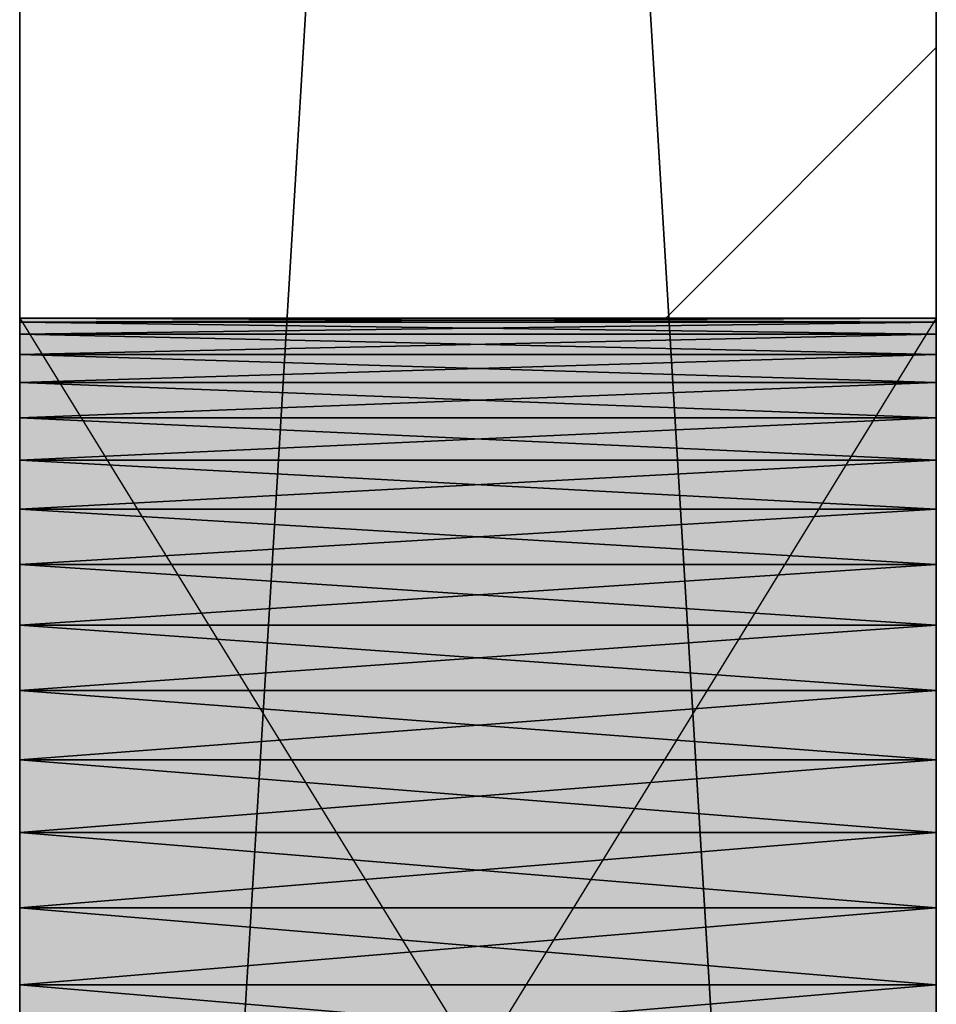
# Model space of a CAD drawing. Header units: millimetres. Extents: x 40580 to 559114, y -343730 to 81020.
# Tile 613 of 656: x 496413 to 496613, y -74351 to -74136. Entities that reach past the tile are written whole.
import ezdxf

# ---------------------------------------------------------------- set-up
doc = ezdxf.new("R2010")
doc.units = ezdxf.units.MM
doc.linetypes.add('______11', pattern=[500, 400, -50, 0, -50])
doc.linetypes.add('______5', pattern=[1100, 800, -100, 100, -100])
for name, color, linetype in [('_____________1', 7, 'Continuous'), ('___________________', 253, '______5'), ('__________________________', 22, 'Continuous')]:
    doc.layers.add(name, color=color, linetype=linetype)
doc.layers.add('Standard', color=7, linetype='Continuous', lineweight=25)

msp = doc.modelspace()

# ---------------------------------------------------------------- linework, layer by layer
at = {"layer": '_____________1', "color": 253, "linetype": '______11'}
msp.add_lwpolyline([(496554.19, -74201.26), (496613.23, -74142.22), (496613.23, -74142.22), (496613.23, -74142.22), (496613.23, -74142.22)], dxfattribs=at)
at = {"layer": '___________________', "color": 253, "linetype": '______11'}
msp.add_line((496613.23, -83999.45), (496613.23, -58897.17), dxfattribs=at)
msp.add_line((496613.23, -83999.45), (496613.23, -58897.17), dxfattribs=at)
at = {"layer": '__________________________', "color": 92, "linetype": 'Continuous'}
for p, q in [((496413.23, -74201.26), (496413.23, -74526.26)), ((496613.23, -74201.26), (496413.23, -74201.26)), ((496613.23, -74201.26), (496413.23, -74526.26)), ((496413.23, -74201.26), (496613.23, -74526.26)), ((496613.23, -74526.26), (496613.23, -74201.26))]:
    msp.add_line(p, q, dxfattribs=at)
at = {"layer": 'Standard', "color": 3, "linetype": 'Continuous'}
for points in [[(496413.23, -74526.26), (496413.23, -74201.26), (496613.23, -74526.26)], [(496613.23, -74526.26), (496413.23, -74201.26), (496613.23, -74201.26)]]:
    msp.add_solid(points, dxfattribs=at)

# ---------------------------------------------------------------- meshes
at = {"layer": '_____________1', "color": 7, "linetype": 'Continuous'}
mesh = msp.add_polyface(dxfattribs=at)
corners = [(496413.23, -71863.76, -3800), (496413.23, -75163.76, -3800), (496413.23, -75163.76, -350), (496413.23, -71863.76, -350), (496413.23, -72422.71, -2353.79), (496413.23, -72418.31, -2370.22), (496413.23, -72412.21, -2386.09), (496413.23, -72404.49, -2401.25), (496413.23, -72395.23, -2415.52), (496413.23, -72384.52, -2428.73), (496413.23, -72372.49, -2440.76), (496413.23, -72359.28, -2451.47), (496413.23, -72345.01, -2460.73), (496413.23, -72329.86, -2468.45), (496413.23, -72313.98, -2474.55), (496413.23, -72297.55, -2478.95), (496413.23, -72280.75, -2481.61), (496413.23, -72263.76, -2482.5), (496413.23, -72246.78, -2481.61), (496413.23, -72229.98, -2478.95), (496413.23, -72213.55, -2474.55), (496413.23, -72197.67, -2468.45), (496413.23, -72182.51, -2460.73), (496413.23, -72168.25, -2451.47), (496413.23, -72155.03, -2440.76), (496413.23, -72143, -2428.73), (496413.23, -72132.3, -2415.52), (496413.23, -72123.03, -2401.25), (496413.23, -72115.31, -2386.09), (496413.23, -72109.21, -2370.22), (496413.23, -72104.81, -2353.79), (496413.23, -72102.15, -2336.99), (496413.23, -72101.26, -2320), (496413.23, -72102.15, -2303.01), (496413.23, -72104.81, -2286.21), (496413.23, -72109.21, -2269.78), (496413.23, -72115.31, -2253.91), (496413.23, -72123.03, -2238.75), (496413.23, -72132.3, -2224.48), (496413.23, -72143, -2211.27), (496413.23, -72155.03, -2199.24), (496413.23, -72168.25, -2188.53), (496413.23, -72182.51, -2179.27), (496413.23, -72197.67, -2171.55), (496413.23, -72213.55, -2165.45), (496413.23, -72229.98, -2161.05), (496413.23, -72246.78, -2158.39), (496413.23, -72263.76, -2157.5), (496413.23, -72280.75, -2158.39), (496413.23, -72297.55, -2161.05), (496413.23, -72313.98, -2165.45), (496413.23, -72329.86, -2171.55), (496413.23, -72345.01, -2179.27), (496413.23, -72359.28, -2188.53), (496413.23, -72372.49, -2199.24), (496413.23, -72384.52, -2211.27), (496413.23, -72395.23, -2224.48), (496413.23, -72404.49, -2238.75), (496413.23, -72412.21, -2253.91), (496413.23, -72418.31, -2269.78), (496413.23, -72422.71, -2286.21), (496413.23, -72425.37, -2303.01), (496413.23, -72426.26, -2320), (496413.23, -72425.37, -2336.99), (496413.23, -73022.71, -2353.79), (496413.23, -73018.31, -2370.22), (496413.23, -73012.21, -2386.09), (496413.23, -73004.49, -2401.25), (496413.23, -72995.23, -2415.52), (496413.23, -72984.52, -2428.73), (496413.23, -72972.49, -2440.76), (496413.23, -72959.28, -2451.47), (496413.23, -72945.01, -2460.73), (496413.23, -72929.86, -2468.45), (496413.23, -72913.98, -2474.55), (496413.23, -72897.55, -2478.95), (496413.23, -72880.75, -2481.61), (496413.23, -72863.76, -2482.5), (496413.23, -72846.78, -2481.61), (496413.23, -72829.98, -2478.95), (496413.23, -72813.55, -2474.55), (496413.23, -72797.67, -2468.45), (496413.23, -72782.51, -2460.73), (496413.23, -72768.25, -2451.47), (496413.23, -72755.03, -2440.76), (496413.23, -72743, -2428.73), (496413.23, -72732.3, -2415.52), (496413.23, -72723.03, -2401.25), (496413.23, -72715.31, -2386.09), (496413.23, -72709.21, -2370.22), (496413.23, -72704.81, -2353.79), (496413.23, -72702.15, -2336.99), (496413.23, -72701.26, -2320), (496413.23, -72702.15, -2303.01), (496413.23, -72704.81, -2286.21), (496413.23, -72709.21, -2269.78), (496413.23, -72715.31, -2253.91), (496413.23, -72723.03, -2238.75), (496413.23, -72732.3, -2224.48), (496413.23, -72743, -2211.27), (496413.23, -72755.03, -2199.24), (496413.23, -72768.25, -2188.53), (496413.23, -72782.51, -2179.27), (496413.23, -72797.67, -2171.55), (496413.23, -72813.55, -2165.45), (496413.23, -72829.98, -2161.05), (496413.23, -72846.78, -2158.39), (496413.23, -72863.76, -2157.5), (496413.23, -72880.75, -2158.39), (496413.23, -72897.55, -2161.05), (496413.23, -72913.98, -2165.45), (496413.23, -72929.86, -2171.55), (496413.23, -72945.01, -2179.27), (496413.23, -72959.28, -2188.53), (496413.23, -72972.49, -2199.24), (496413.23, -72984.52, -2211.27), (496413.23, -72995.23, -2224.48), (496413.23, -73004.49, -2238.75), (496413.23, -73012.21, -2253.91), (496413.23, -73018.31, -2269.78), (496413.23, -73022.71, -2286.21), (496413.23, -73025.37, -2303.01), (496413.23, -73026.26, -2320), (496413.23, -73025.37, -2336.99), (496413.23, -74522.71, -2353.79), (496413.23, -74518.31, -2370.22), (496413.23, -74512.21, -2386.09), (496413.23, -74504.49, -2401.25), (496413.23, -74495.23, -2415.52), (496413.23, -74484.52, -2428.73), (496413.23, -74472.49, -2440.76), (496413.23, -74459.28, -2451.47), (496413.23, -74445.01, -2460.73), (496413.23, -74429.86, -2468.45), (496413.23, -74413.98, -2474.55), (496413.23, -74397.55, -2478.95), (496413.23, -74380.75, -2481.61), (496413.23, -74363.76, -2482.5), (496413.23, -74346.78, -2481.61), (496413.23, -74329.98, -2478.95), (496413.23, -74313.55, -2474.55), (496413.23, -74297.67, -2468.45), (496413.23, -74282.51, -2460.73), (496413.23, -74268.25, -2451.47), (496413.23, -74255.03, -2440.76), (496413.23, -74243, -2428.73), (496413.23, -74232.3, -2415.52), (496413.23, -74223.03, -2401.25), (496413.23, -74215.31, -2386.09), (496413.23, -74209.21, -2370.22), (496413.23, -74204.81, -2353.79), (496413.23, -74202.15, -2336.99), (496413.23, -74201.26, -2320), (496413.23, -74202.15, -2303.01), (496413.23, -74204.81, -2286.21), (496413.23, -74209.21, -2269.78), (496413.23, -74215.31, -2253.91), (496413.23, -74223.03, -2238.75), (496413.23, -74232.3, -2224.48), (496413.23, -74243, -2211.27), (496413.23, -74255.03, -2199.24), (496413.23, -74268.25, -2188.53), (496413.23, -74282.51, -2179.27), (496413.23, -74297.67, -2171.55), (496413.23, -74313.55, -2165.45), (496413.23, -74329.98, -2161.05), (496413.23, -74346.78, -2158.39), (496413.23, -74363.76, -2157.5), (496413.23, -74380.75, -2158.39), (496413.23, -74397.55, -2161.05), (496413.23, -74413.98, -2165.45), (496413.23, -74429.86, -2171.55), (496413.23, -74445.01, -2179.27), (496413.23, -74459.28, -2188.53), (496413.23, -74472.49, -2199.24), (496413.23, -74484.52, -2211.27), (496413.23, -74495.23, -2224.48), (496413.23, -74504.49, -2238.75), (496413.23, -74512.21, -2253.91), (496413.23, -74518.31, -2269.78), (496413.23, -74522.71, -2286.21), (496413.23, -74525.37, -2303.01), (496413.23, -74526.26, -2320), (496413.23, -74525.37, -2336.99)]
mesh.append_faces([[corners[k] for k in face] for face in [(103, 3, 55), (2, 120, 166), (139, 123, 1), (80, 5, 1)]], dxfattribs={"vtx0": -1, "vtx1": -1, "vtx2": -1, "color": 7})
mesh.append_faces([[corners[k] for k in face] for face in [(4, 84, 85), (91, 63, 4), (92, 62, 63), (93, 59, 60), (62, 92, 93), (94, 55, 56), (59, 93, 94), (115, 2, 3), (121, 156, 157), (179, 1, 2), (122, 149, 150), (152, 121, 122), (1, 124, 125), (149, 122, 123), (84, 4, 5), (7, 0, 1)]], dxfattribs={"vtx0": -1, "vtx2": -1, "color": 7})
mesh.append_faces([[corners[k] for k in face] for face in [(85, 86, 4), (86, 87, 4), (87, 88, 4), (88, 89, 4), (89, 90, 4), (90, 91, 4), (91, 92, 63), (60, 61, 93), (61, 62, 93), (56, 57, 94), (57, 58, 94), (58, 59, 94), (94, 95, 55), (95, 96, 55), (96, 97, 55), (97, 98, 55), (98, 99, 55), (99, 100, 55), (100, 101, 55), (101, 102, 55), (102, 103, 55), (103, 104, 3), (104, 105, 3), (105, 106, 3), (106, 107, 3), (107, 108, 3), (108, 109, 3), (109, 110, 3), (110, 111, 3), (111, 112, 3), (112, 113, 3), (113, 114, 3), (114, 115, 3), (115, 116, 2), (116, 117, 2), (117, 118, 2), (118, 119, 2), (119, 120, 2), (120, 121, 157), (157, 158, 120), (158, 159, 120), (159, 160, 120), (160, 161, 120), (161, 162, 120), (162, 163, 120), (163, 164, 120), (164, 165, 120), (165, 166, 120), (166, 167, 2), (167, 168, 2), (168, 169, 2), (169, 170, 2), (170, 171, 2), (171, 172, 2), (172, 173, 2), (173, 174, 2), (174, 175, 2), (175, 176, 2), (176, 177, 2), (177, 178, 2), (178, 179, 2), (179, 180, 1), (180, 181, 1), (181, 182, 1), (182, 183, 1), (183, 124, 1), (150, 151, 122), (151, 152, 122), (152, 153, 121), (153, 154, 121), (154, 155, 121), (155, 156, 121), (125, 126, 1), (126, 127, 1), (127, 128, 1), (128, 129, 1), (129, 130, 1), (130, 131, 1), (131, 132, 1), (132, 133, 1), (133, 134, 1), (134, 135, 1), (135, 136, 1), (136, 137, 1), (137, 138, 1), (138, 139, 1), (139, 140, 123), (140, 141, 123), (141, 142, 123), (142, 143, 123), (143, 144, 123), (144, 145, 123), (145, 146, 123), (146, 147, 123), (147, 148, 123), (148, 149, 123), (123, 64, 1), (64, 65, 1), (65, 66, 1), (66, 67, 1), (67, 68, 1), (68, 69, 1), (69, 70, 1), (70, 71, 1), (71, 72, 1), (72, 73, 1), (73, 74, 1), (74, 75, 1), (75, 76, 1), (76, 77, 1), (77, 78, 1), (78, 79, 1), (79, 80, 1), (80, 81, 5), (81, 82, 5), (82, 83, 5), (83, 84, 5), (5, 6, 1), (6, 7, 1), (7, 8, 0), (8, 9, 0), (9, 10, 0), (10, 11, 0), (11, 12, 0), (12, 13, 0), (13, 14, 0), (14, 15, 0), (15, 16, 0), (16, 17, 0), (17, 18, 0), (18, 19, 0), (19, 20, 0), (20, 21, 0), (21, 22, 0), (22, 23, 0), (23, 24, 0), (24, 25, 0), (25, 26, 0), (26, 27, 0), (27, 28, 0), (28, 29, 0), (29, 30, 0), (30, 31, 0), (31, 32, 0), (32, 33, 0), (33, 34, 0), (3, 0, 34), (34, 35, 3), (35, 36, 3), (36, 37, 3), (37, 38, 3), (38, 39, 3), (39, 40, 3), (40, 41, 3), (41, 42, 3), (42, 43, 3), (43, 44, 3), (44, 45, 3), (45, 46, 3), (46, 47, 3), (47, 48, 3), (48, 49, 3), (49, 50, 3), (50, 51, 3), (51, 52, 3), (52, 53, 3), (53, 54, 3), (54, 55, 3)]], dxfattribs={"vtx1": -1, "vtx2": -1, "color": 7})
mesh = msp.add_polyface(dxfattribs=at)
corners = [(496613.23, -75163.76, -3800), (496413.23, -75163.76, -3800), (496413.23, -71863.76, -3800), (496613.23, -71863.76, -3800)]
mesh.append_faces([[corners[k] for k in face] for face in [(1, 2, 0)]], dxfattribs={"vtx1": -1, "color": 7})
mesh.append_faces([[corners[k] for k in face] for face in [(2, 3, 0)]], dxfattribs={"vtx2": -1, "color": 7})
mesh = msp.add_polyface(dxfattribs=at)
corners = [(496413.23, -75163.76, -350), (496613.23, -75163.76, -350), (496613.23, -71863.76, -350), (496413.23, -71863.76, -350)]
mesh.append_faces([[corners[k] for k in face] for face in [(1, 2, 0)]], dxfattribs={"vtx1": -1, "color": 7})
mesh.append_faces([[corners[k] for k in face] for face in [(2, 3, 0)]], dxfattribs={"vtx2": -1, "color": 7})
mesh = msp.add_polyface(dxfattribs=at)
corners = [(496613.23, -75163.76, -3800), (496613.23, -71863.76, -3800), (496613.23, -71863.76, -350), (496613.23, -75163.76, -350), (496613.23, -72418.31, -2269.78), (496613.23, -72412.21, -2253.91), (496613.23, -72404.49, -2238.75), (496613.23, -72395.23, -2224.48), (496613.23, -72384.52, -2211.27), (496613.23, -72372.49, -2199.24), (496613.23, -72359.28, -2188.53), (496613.23, -72345.01, -2179.27), (496613.23, -72329.86, -2171.55), (496613.23, -72313.98, -2165.45), (496613.23, -72297.55, -2161.05), (496613.23, -72280.75, -2158.39), (496613.23, -72263.76, -2157.5), (496613.23, -72246.78, -2158.39), (496613.23, -72229.98, -2161.05), (496613.23, -72213.55, -2165.45), (496613.23, -72197.67, -2171.55), (496613.23, -72182.51, -2179.27), (496613.23, -72168.25, -2188.53), (496613.23, -72155.03, -2199.24), (496613.23, -72143, -2211.27), (496613.23, -72132.3, -2224.48), (496613.23, -72123.03, -2238.75), (496613.23, -72115.31, -2253.91), (496613.23, -72109.21, -2269.78), (496613.23, -72104.81, -2286.21), (496613.23, -72102.15, -2303.01), (496613.23, -72101.26, -2320), (496613.23, -72102.15, -2336.99), (496613.23, -72104.81, -2353.79), (496613.23, -72109.21, -2370.22), (496613.23, -72115.31, -2386.09), (496613.23, -72123.03, -2401.25), (496613.23, -72132.3, -2415.52), (496613.23, -72143, -2428.73), (496613.23, -72155.03, -2440.76), (496613.23, -72168.25, -2451.47), (496613.23, -72182.51, -2460.73), (496613.23, -72197.67, -2468.45), (496613.23, -72213.55, -2474.55), (496613.23, -72229.98, -2478.95), (496613.23, -72246.78, -2481.61), (496613.23, -72263.76, -2482.5), (496613.23, -72280.75, -2481.61), (496613.23, -72297.55, -2478.95), (496613.23, -72313.98, -2474.55), (496613.23, -72329.86, -2468.45), (496613.23, -72345.01, -2460.73), (496613.23, -72359.28, -2451.47), (496613.23, -72372.49, -2440.76), (496613.23, -72384.52, -2428.73), (496613.23, -72395.23, -2415.52), (496613.23, -72404.49, -2401.25), (496613.23, -72412.21, -2386.09), (496613.23, -72418.31, -2370.22), (496613.23, -72422.71, -2353.79), (496613.23, -72425.37, -2336.99), (496613.23, -72426.26, -2320), (496613.23, -72425.37, -2303.01), (496613.23, -72422.71, -2286.21), (496613.23, -73018.31, -2269.78), (496613.23, -73012.21, -2253.91), (496613.23, -73004.49, -2238.75), (496613.23, -72995.23, -2224.48), (496613.23, -72984.52, -2211.27), (496613.23, -72972.49, -2199.24), (496613.23, -72959.28, -2188.53), (496613.23, -72945.01, -2179.27), (496613.23, -72929.86, -2171.55), (496613.23, -72913.98, -2165.45), (496613.23, -72897.55, -2161.05), (496613.23, -72880.75, -2158.39), (496613.23, -72863.76, -2157.5), (496613.23, -72846.78, -2158.39), (496613.23, -72829.98, -2161.05), (496613.23, -72813.55, -2165.45), (496613.23, -72797.67, -2171.55), (496613.23, -72782.51, -2179.27), (496613.23, -72768.25, -2188.53), (496613.23, -72755.03, -2199.24), (496613.23, -72743, -2211.27), (496613.23, -72732.3, -2224.48), (496613.23, -72723.03, -2238.75), (496613.23, -72715.31, -2253.91), (496613.23, -72709.21, -2269.78), (496613.23, -72704.81, -2286.21), (496613.23, -72702.15, -2303.01), (496613.23, -72701.26, -2320), (496613.23, -72702.15, -2336.99), (496613.23, -72704.81, -2353.79), (496613.23, -72709.21, -2370.22), (496613.23, -72715.31, -2386.09), (496613.23, -72723.03, -2401.25), (496613.23, -72732.3, -2415.52), (496613.23, -72743, -2428.73), (496613.23, -72755.03, -2440.76), (496613.23, -72768.25, -2451.47), (496613.23, -72782.51, -2460.73), (496613.23, -72797.67, -2468.45), (496613.23, -72813.55, -2474.55), (496613.23, -72829.98, -2478.95), (496613.23, -72846.78, -2481.61), (496613.23, -72863.76, -2482.5), (496613.23, -72880.75, -2481.61), (496613.23, -72897.55, -2478.95), (496613.23, -72913.98, -2474.55), (496613.23, -72929.86, -2468.45), (496613.23, -72945.01, -2460.73), (496613.23, -72959.28, -2451.47), (496613.23, -72972.49, -2440.76), (496613.23, -72984.52, -2428.73), (496613.23, -72995.23, -2415.52), (496613.23, -73004.49, -2401.25), (496613.23, -73012.21, -2386.09), (496613.23, -73018.31, -2370.22), (496613.23, -73022.71, -2353.79), (496613.23, -73025.37, -2336.99), (496613.23, -73026.26, -2320), (496613.23, -73025.37, -2303.01), (496613.23, -73022.71, -2286.21), (496613.23, -74518.31, -2269.78), (496613.23, -74512.21, -2253.91), (496613.23, -74504.49, -2238.75), (496613.23, -74495.23, -2224.48), (496613.23, -74484.52, -2211.27), (496613.23, -74472.49, -2199.24), (496613.23, -74459.28, -2188.53), (496613.23, -74445.01, -2179.27), (496613.23, -74429.86, -2171.55), (496613.23, -74413.98, -2165.45), (496613.23, -74397.55, -2161.05), (496613.23, -74380.75, -2158.39), (496613.23, -74363.76, -2157.5), (496613.23, -74346.78, -2158.39), (496613.23, -74329.98, -2161.05), (496613.23, -74313.55, -2165.45), (496613.23, -74297.67, -2171.55), (496613.23, -74282.51, -2179.27), (496613.23, -74268.25, -2188.53), (496613.23, -74255.03, -2199.24), (496613.23, -74243, -2211.27), (496613.23, -74232.3, -2224.48), (496613.23, -74223.03, -2238.75), (496613.23, -74215.31, -2253.91), (496613.23, -74209.21, -2269.78), (496613.23, -74204.81, -2286.21), (496613.23, -74202.15, -2303.01), (496613.23, -74201.26, -2320), (496613.23, -74202.15, -2336.99), (496613.23, -74204.81, -2353.79), (496613.23, -74209.21, -2370.22), (496613.23, -74215.31, -2386.09), (496613.23, -74223.03, -2401.25), (496613.23, -74232.3, -2415.52), (496613.23, -74243, -2428.73), (496613.23, -74255.03, -2440.76), (496613.23, -74268.25, -2451.47), (496613.23, -74282.51, -2460.73), (496613.23, -74297.67, -2468.45), (496613.23, -74313.55, -2474.55), (496613.23, -74329.98, -2478.95), (496613.23, -74346.78, -2481.61), (496613.23, -74363.76, -2482.5), (496613.23, -74380.75, -2481.61), (496613.23, -74397.55, -2478.95), (496613.23, -74413.98, -2474.55), (496613.23, -74429.86, -2468.45), (496613.23, -74445.01, -2460.73), (496613.23, -74459.28, -2451.47), (496613.23, -74472.49, -2440.76), (496613.23, -74484.52, -2428.73), (496613.23, -74495.23, -2415.52), (496613.23, -74504.49, -2401.25), (496613.23, -74512.21, -2386.09), (496613.23, -74518.31, -2370.22), (496613.23, -74522.71, -2353.79), (496613.23, -74525.37, -2336.99), (496613.23, -74526.26, -2320), (496613.23, -74525.37, -2303.01), (496613.23, -74522.71, -2286.21)]
mesh.append_faces([[corners[k] for k in face] for face in [(138, 65, 3), (0, 64, 164), (79, 5, 3), (0, 4, 101)]], dxfattribs={"vtx0": -1, "vtx1": -1, "vtx2": -1, "color": 7})
mesh.append_faces([[corners[k] for k in face] for face in [(0, 124, 125), (151, 64, 65), (90, 4, 5), (7, 2, 3), (30, 1, 2), (57, 0, 1)]], dxfattribs={"vtx0": -1, "vtx2": -1, "color": 7})
mesh.append_faces([[corners[k] for k in face] for face in [(3, 0, 125), (125, 126, 3), (126, 127, 3), (127, 128, 3), (128, 129, 3), (129, 130, 3), (130, 131, 3), (131, 132, 3), (132, 133, 3), (133, 134, 3), (134, 135, 3), (135, 136, 3), (136, 137, 3), (137, 138, 3), (138, 139, 65), (139, 140, 65), (140, 141, 65), (141, 142, 65), (142, 143, 65), (143, 144, 65), (144, 145, 65), (145, 146, 65), (146, 147, 65), (147, 148, 65), (148, 149, 65), (149, 150, 65), (150, 151, 65), (151, 152, 64), (152, 153, 64), (153, 154, 64), (154, 155, 64), (155, 156, 64), (156, 157, 64), (157, 158, 64), (158, 159, 64), (159, 160, 64), (160, 161, 64), (161, 162, 64), (162, 163, 64), (163, 164, 64), (164, 165, 0), (165, 166, 0), (166, 167, 0), (167, 168, 0), (168, 169, 0), (169, 170, 0), (170, 171, 0), (171, 172, 0), (172, 173, 0), (173, 174, 0), (174, 175, 0), (175, 176, 0), (176, 177, 0), (177, 178, 0), (178, 179, 0), (179, 180, 0), (180, 181, 0), (181, 182, 0), (182, 183, 0), (183, 124, 0), (65, 66, 3), (66, 67, 3), (67, 68, 3), (68, 69, 3), (69, 70, 3), (70, 71, 3), (71, 72, 3), (72, 73, 3), (73, 74, 3), (74, 75, 3), (75, 76, 3), (76, 77, 3), (77, 78, 3), (78, 79, 3), (79, 80, 5), (80, 81, 5), (81, 82, 5), (82, 83, 5), (83, 84, 5), (84, 85, 5), (85, 86, 5), (86, 87, 5), (87, 88, 5), (88, 89, 5), (89, 90, 5), (90, 91, 4), (91, 92, 4), (92, 93, 4), (93, 94, 4), (94, 95, 4), (95, 96, 4), (96, 97, 4), (97, 98, 4), (98, 99, 4), (99, 100, 4), (100, 101, 4), (101, 102, 0), (102, 103, 0), (103, 104, 0), (104, 105, 0), (105, 106, 0), (106, 107, 0), (107, 108, 0), (108, 109, 0), (109, 110, 0), (110, 111, 0), (111, 112, 0), (112, 113, 0), (113, 114, 0), (114, 115, 0), (115, 116, 0), (116, 117, 0), (117, 118, 0), (118, 119, 0), (119, 120, 0), (120, 121, 0), (121, 122, 0), (122, 123, 0), (123, 64, 0), (5, 6, 3), (6, 7, 3), (7, 8, 2), (8, 9, 2), (9, 10, 2), (10, 11, 2), (11, 12, 2), (12, 13, 2), (13, 14, 2), (14, 15, 2), (15, 16, 2), (16, 17, 2), (17, 18, 2), (18, 19, 2), (19, 20, 2), (20, 21, 2), (21, 22, 2), (22, 23, 2), (23, 24, 2), (24, 25, 2), (25, 26, 2), (26, 27, 2), (27, 28, 2), (28, 29, 2), (29, 30, 2), (30, 31, 1), (31, 32, 1), (32, 33, 1), (33, 34, 1), (34, 35, 1), (35, 36, 1), (36, 37, 1), (37, 38, 1), (38, 39, 1), (39, 40, 1), (40, 41, 1), (41, 42, 1), (42, 43, 1), (43, 44, 1), (44, 45, 1), (45, 46, 1), (46, 47, 1), (47, 48, 1), (48, 49, 1), (49, 50, 1), (50, 51, 1), (51, 52, 1), (52, 53, 1), (53, 54, 1), (54, 55, 1), (55, 56, 1), (56, 57, 1), (57, 58, 0), (58, 59, 0), (59, 60, 0), (60, 61, 0), (61, 62, 0), (62, 63, 0), (63, 4, 0)]], dxfattribs={"vtx1": -1, "vtx2": -1, "color": 7})
mesh = msp.add_polyface(dxfattribs=at)
corners = [(496613.23, -74202.15, -2336.99), (496613.23, -74201.26, -2320), (496413.23, -74201.26, -2320), (496413.23, -74202.15, -2336.99)]
mesh.append_faces([[corners[k] for k in face] for face in [(1, 2, 0)]], dxfattribs={"vtx1": -1, "color": 7})
mesh.append_faces([[corners[k] for k in face] for face in [(2, 3, 0)]], dxfattribs={"vtx2": -1, "color": 7})
mesh = msp.add_polyface(dxfattribs=at)
corners = [(496613.23, -74201.26, -2320), (496613.23, -74202.15, -2303.01), (496413.23, -74202.15, -2303.01), (496413.23, -74201.26, -2320)]
mesh.append_faces([[corners[k] for k in face] for face in [(1, 2, 0)]], dxfattribs={"vtx1": -1, "color": 7})
mesh.append_faces([[corners[k] for k in face] for face in [(2, 3, 0)]], dxfattribs={"vtx2": -1, "color": 7})
mesh = msp.add_polyface(dxfattribs=at)
corners = [(496613.23, -74204.81, -2353.79), (496613.23, -74202.15, -2336.99), (496413.23, -74202.15, -2336.99), (496413.23, -74204.81, -2353.79)]
mesh.append_faces([[corners[k] for k in face] for face in [(1, 2, 0)]], dxfattribs={"vtx1": -1, "color": 7})
mesh.append_faces([[corners[k] for k in face] for face in [(2, 3, 0)]], dxfattribs={"vtx2": -1, "color": 7})
mesh = msp.add_polyface(dxfattribs=at)
corners = [(496613.23, -74202.15, -2303.01), (496613.23, -74204.81, -2286.21), (496413.23, -74204.81, -2286.21), (496413.23, -74202.15, -2303.01)]
mesh.append_faces([[corners[k] for k in face] for face in [(1, 2, 0)]], dxfattribs={"vtx1": -1, "color": 7})
mesh.append_faces([[corners[k] for k in face] for face in [(2, 3, 0)]], dxfattribs={"vtx2": -1, "color": 7})
mesh = msp.add_polyface(dxfattribs=at)
corners = [(496613.23, -74209.21, -2370.22), (496613.23, -74204.81, -2353.79), (496413.23, -74204.81, -2353.79), (496413.23, -74209.21, -2370.22)]
mesh.append_faces([[corners[k] for k in face] for face in [(1, 2, 0)]], dxfattribs={"vtx1": -1, "color": 7})
mesh.append_faces([[corners[k] for k in face] for face in [(2, 3, 0)]], dxfattribs={"vtx2": -1, "color": 7})
mesh = msp.add_polyface(dxfattribs=at)
corners = [(496613.23, -74204.81, -2286.21), (496613.23, -74209.21, -2269.78), (496413.23, -74209.21, -2269.78), (496413.23, -74204.81, -2286.21)]
mesh.append_faces([[corners[k] for k in face] for face in [(1, 2, 0)]], dxfattribs={"vtx1": -1, "color": 7})
mesh.append_faces([[corners[k] for k in face] for face in [(2, 3, 0)]], dxfattribs={"vtx2": -1, "color": 7})
mesh = msp.add_polyface(dxfattribs=at)
corners = [(496613.23, -74215.31, -2386.09), (496613.23, -74209.21, -2370.22), (496413.23, -74209.21, -2370.22), (496413.23, -74215.31, -2386.09)]
mesh.append_faces([[corners[k] for k in face] for face in [(1, 2, 0)]], dxfattribs={"vtx1": -1, "color": 7})
mesh.append_faces([[corners[k] for k in face] for face in [(2, 3, 0)]], dxfattribs={"vtx2": -1, "color": 7})
mesh = msp.add_polyface(dxfattribs=at)
corners = [(496613.23, -74209.21, -2269.78), (496613.23, -74215.31, -2253.91), (496413.23, -74215.31, -2253.91), (496413.23, -74209.21, -2269.78)]
mesh.append_faces([[corners[k] for k in face] for face in [(1, 2, 0)]], dxfattribs={"vtx1": -1, "color": 7})
mesh.append_faces([[corners[k] for k in face] for face in [(2, 3, 0)]], dxfattribs={"vtx2": -1, "color": 7})
mesh = msp.add_polyface(dxfattribs=at)
corners = [(496613.23, -74223.03, -2401.25), (496613.23, -74215.31, -2386.09), (496413.23, -74215.31, -2386.09), (496413.23, -74223.03, -2401.25)]
mesh.append_faces([[corners[k] for k in face] for face in [(1, 2, 0)]], dxfattribs={"vtx1": -1, "color": 7})
mesh.append_faces([[corners[k] for k in face] for face in [(2, 3, 0)]], dxfattribs={"vtx2": -1, "color": 7})
mesh = msp.add_polyface(dxfattribs=at)
corners = [(496613.23, -74215.31, -2253.91), (496613.23, -74223.03, -2238.75), (496413.23, -74223.03, -2238.75), (496413.23, -74215.31, -2253.91)]
mesh.append_faces([[corners[k] for k in face] for face in [(1, 2, 0)]], dxfattribs={"vtx1": -1, "color": 7})
mesh.append_faces([[corners[k] for k in face] for face in [(2, 3, 0)]], dxfattribs={"vtx2": -1, "color": 7})
mesh = msp.add_polyface(dxfattribs=at)
corners = [(496613.23, -74232.3, -2415.52), (496613.23, -74223.03, -2401.25), (496413.23, -74223.03, -2401.25), (496413.23, -74232.3, -2415.52)]
mesh.append_faces([[corners[k] for k in face] for face in [(1, 2, 0)]], dxfattribs={"vtx1": -1, "color": 7})
mesh.append_faces([[corners[k] for k in face] for face in [(2, 3, 0)]], dxfattribs={"vtx2": -1, "color": 7})
mesh = msp.add_polyface(dxfattribs=at)
corners = [(496613.23, -74223.03, -2238.75), (496613.23, -74232.3, -2224.48), (496413.23, -74232.3, -2224.48), (496413.23, -74223.03, -2238.75)]
mesh.append_faces([[corners[k] for k in face] for face in [(1, 2, 0)]], dxfattribs={"vtx1": -1, "color": 7})
mesh.append_faces([[corners[k] for k in face] for face in [(2, 3, 0)]], dxfattribs={"vtx2": -1, "color": 7})
mesh = msp.add_polyface(dxfattribs=at)
corners = [(496613.23, -74243, -2428.73), (496613.23, -74232.3, -2415.52), (496413.23, -74232.3, -2415.52), (496413.23, -74243, -2428.73)]
mesh.append_faces([[corners[k] for k in face] for face in [(1, 2, 0)]], dxfattribs={"vtx1": -1, "color": 7})
mesh.append_faces([[corners[k] for k in face] for face in [(2, 3, 0)]], dxfattribs={"vtx2": -1, "color": 7})
mesh = msp.add_polyface(dxfattribs=at)
corners = [(496613.23, -74232.3, -2224.48), (496613.23, -74243, -2211.27), (496413.23, -74243, -2211.27), (496413.23, -74232.3, -2224.48)]
mesh.append_faces([[corners[k] for k in face] for face in [(1, 2, 0)]], dxfattribs={"vtx1": -1, "color": 7})
mesh.append_faces([[corners[k] for k in face] for face in [(2, 3, 0)]], dxfattribs={"vtx2": -1, "color": 7})
mesh = msp.add_polyface(dxfattribs=at)
corners = [(496613.23, -74255.03, -2440.76), (496613.23, -74243, -2428.73), (496413.23, -74243, -2428.73), (496413.23, -74255.03, -2440.76)]
mesh.append_faces([[corners[k] for k in face] for face in [(1, 2, 0)]], dxfattribs={"vtx1": -1, "color": 7})
mesh.append_faces([[corners[k] for k in face] for face in [(2, 3, 0)]], dxfattribs={"vtx2": -1, "color": 7})
mesh = msp.add_polyface(dxfattribs=at)
corners = [(496613.23, -74243, -2211.27), (496613.23, -74255.03, -2199.24), (496413.23, -74255.03, -2199.24), (496413.23, -74243, -2211.27)]
mesh.append_faces([[corners[k] for k in face] for face in [(1, 2, 0)]], dxfattribs={"vtx1": -1, "color": 7})
mesh.append_faces([[corners[k] for k in face] for face in [(2, 3, 0)]], dxfattribs={"vtx2": -1, "color": 7})
mesh = msp.add_polyface(dxfattribs=at)
corners = [(496613.23, -74268.25, -2451.47), (496613.23, -74255.03, -2440.76), (496413.23, -74255.03, -2440.76), (496413.23, -74268.25, -2451.47)]
mesh.append_faces([[corners[k] for k in face] for face in [(1, 2, 0)]], dxfattribs={"vtx1": -1, "color": 7})
mesh.append_faces([[corners[k] for k in face] for face in [(2, 3, 0)]], dxfattribs={"vtx2": -1, "color": 7})
mesh = msp.add_polyface(dxfattribs=at)
corners = [(496613.23, -74255.03, -2199.24), (496613.23, -74268.25, -2188.53), (496413.23, -74268.25, -2188.53), (496413.23, -74255.03, -2199.24)]
mesh.append_faces([[corners[k] for k in face] for face in [(1, 2, 0)]], dxfattribs={"vtx1": -1, "color": 7})
mesh.append_faces([[corners[k] for k in face] for face in [(2, 3, 0)]], dxfattribs={"vtx2": -1, "color": 7})
mesh = msp.add_polyface(dxfattribs=at)
corners = [(496613.23, -74282.51, -2460.73), (496613.23, -74268.25, -2451.47), (496413.23, -74268.25, -2451.47), (496413.23, -74282.51, -2460.73)]
mesh.append_faces([[corners[k] for k in face] for face in [(1, 2, 0)]], dxfattribs={"vtx1": -1, "color": 7})
mesh.append_faces([[corners[k] for k in face] for face in [(2, 3, 0)]], dxfattribs={"vtx2": -1, "color": 7})
mesh = msp.add_polyface(dxfattribs=at)
corners = [(496613.23, -74268.25, -2188.53), (496613.23, -74282.51, -2179.27), (496413.23, -74282.51, -2179.27), (496413.23, -74268.25, -2188.53)]
mesh.append_faces([[corners[k] for k in face] for face in [(1, 2, 0)]], dxfattribs={"vtx1": -1, "color": 7})
mesh.append_faces([[corners[k] for k in face] for face in [(2, 3, 0)]], dxfattribs={"vtx2": -1, "color": 7})
mesh = msp.add_polyface(dxfattribs=at)
corners = [(496613.23, -74297.67, -2468.45), (496613.23, -74282.51, -2460.73), (496413.23, -74282.51, -2460.73), (496413.23, -74297.67, -2468.45)]
mesh.append_faces([[corners[k] for k in face] for face in [(1, 2, 0)]], dxfattribs={"vtx1": -1, "color": 7})
mesh.append_faces([[corners[k] for k in face] for face in [(2, 3, 0)]], dxfattribs={"vtx2": -1, "color": 7})
mesh = msp.add_polyface(dxfattribs=at)
corners = [(496613.23, -74282.51, -2179.27), (496613.23, -74297.67, -2171.55), (496413.23, -74297.67, -2171.55), (496413.23, -74282.51, -2179.27)]
mesh.append_faces([[corners[k] for k in face] for face in [(1, 2, 0)]], dxfattribs={"vtx1": -1, "color": 7})
mesh.append_faces([[corners[k] for k in face] for face in [(2, 3, 0)]], dxfattribs={"vtx2": -1, "color": 7})
mesh = msp.add_polyface(dxfattribs=at)
corners = [(496613.23, -74313.55, -2474.55), (496613.23, -74297.67, -2468.45), (496413.23, -74297.67, -2468.45), (496413.23, -74313.55, -2474.55)]
mesh.append_faces([[corners[k] for k in face] for face in [(1, 2, 0)]], dxfattribs={"vtx1": -1, "color": 7})
mesh.append_faces([[corners[k] for k in face] for face in [(2, 3, 0)]], dxfattribs={"vtx2": -1, "color": 7})
mesh = msp.add_polyface(dxfattribs=at)
corners = [(496613.23, -74297.67, -2171.55), (496613.23, -74313.55, -2165.45), (496413.23, -74313.55, -2165.45), (496413.23, -74297.67, -2171.55)]
mesh.append_faces([[corners[k] for k in face] for face in [(1, 2, 0)]], dxfattribs={"vtx1": -1, "color": 7})
mesh.append_faces([[corners[k] for k in face] for face in [(2, 3, 0)]], dxfattribs={"vtx2": -1, "color": 7})
mesh = msp.add_polyface(dxfattribs=at)
corners = [(496613.23, -74329.98, -2478.95), (496613.23, -74313.55, -2474.55), (496413.23, -74313.55, -2474.55), (496413.23, -74329.98, -2478.95)]
mesh.append_faces([[corners[k] for k in face] for face in [(1, 2, 0)]], dxfattribs={"vtx1": -1, "color": 7})
mesh.append_faces([[corners[k] for k in face] for face in [(2, 3, 0)]], dxfattribs={"vtx2": -1, "color": 7})
mesh = msp.add_polyface(dxfattribs=at)
corners = [(496613.23, -74313.55, -2165.45), (496613.23, -74329.98, -2161.05), (496413.23, -74329.98, -2161.05), (496413.23, -74313.55, -2165.45)]
mesh.append_faces([[corners[k] for k in face] for face in [(1, 2, 0)]], dxfattribs={"vtx1": -1, "color": 7})
mesh.append_faces([[corners[k] for k in face] for face in [(2, 3, 0)]], dxfattribs={"vtx2": -1, "color": 7})
mesh = msp.add_polyface(dxfattribs=at)
corners = [(496613.23, -74346.78, -2481.61), (496613.23, -74329.98, -2478.95), (496413.23, -74329.98, -2478.95), (496413.23, -74346.78, -2481.61)]
mesh.append_faces([[corners[k] for k in face] for face in [(1, 2, 0)]], dxfattribs={"vtx1": -1, "color": 7})
mesh.append_faces([[corners[k] for k in face] for face in [(2, 3, 0)]], dxfattribs={"vtx2": -1, "color": 7})
mesh = msp.add_polyface(dxfattribs=at)
corners = [(496613.23, -74329.98, -2161.05), (496613.23, -74346.78, -2158.39), (496413.23, -74346.78, -2158.39), (496413.23, -74329.98, -2161.05)]
mesh.append_faces([[corners[k] for k in face] for face in [(1, 2, 0)]], dxfattribs={"vtx1": -1, "color": 7})
mesh.append_faces([[corners[k] for k in face] for face in [(2, 3, 0)]], dxfattribs={"vtx2": -1, "color": 7})
mesh = msp.add_polyface(dxfattribs=at)
corners = [(496613.23, -74363.76, -2482.5), (496613.23, -74346.78, -2481.61), (496413.23, -74346.78, -2481.61), (496413.23, -74363.76, -2482.5)]
mesh.append_faces([[corners[k] for k in face] for face in [(1, 2, 0)]], dxfattribs={"vtx1": -1, "color": 7})
mesh.append_faces([[corners[k] for k in face] for face in [(2, 3, 0)]], dxfattribs={"vtx2": -1, "color": 7})
mesh = msp.add_polyface(dxfattribs=at)
corners = [(496613.23, -74346.78, -2158.39), (496613.23, -74363.76, -2157.5), (496413.23, -74363.76, -2157.5), (496413.23, -74346.78, -2158.39)]
mesh.append_faces([[corners[k] for k in face] for face in [(1, 2, 0)]], dxfattribs={"vtx1": -1, "color": 7})
mesh.append_faces([[corners[k] for k in face] for face in [(2, 3, 0)]], dxfattribs={"vtx2": -1, "color": 7})

doc.saveas('drawing.dxf')
